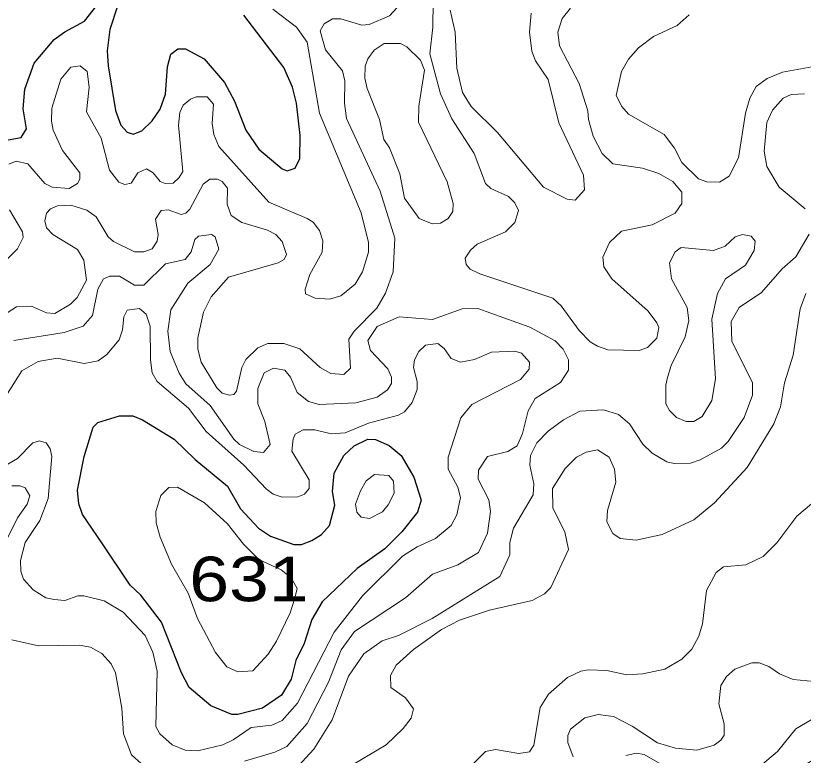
# Model space of a CAD drawing. Extents: x 577 to 602.9, y 7483.8 to 7511.6.
# Drawn here: x 580.472 to 581.887, y 7492.8 to 7494.128 of the extents above; entities that cross this region are included whole.
import ezdxf
from ezdxf.enums import TextEntityAlignment as Align

# ---------------------------------------------------------------- set-up
doc = ezdxf.new("R2010")
doc.units = 0
doc.header["$LTSCALE"] = 0.032
doc.layers.add('1', color=7, linetype='Continuous', lineweight=25)
doc.layers.add('2', color=7, linetype='Continuous', lineweight=13)
doc.layers.add('61', color=7, linetype='Continuous')

msp = doc.modelspace()

# ---------------------------------------------------------------- linework, layer by layer
at = {"layer": '1'}
for points in [[(580.4585, 7493.9055), (580.4823, 7493.9095), (580.4919, 7493.9254), (580.4855, 7493.9612), (580.4887, 7493.9962), (580.5054, 7494.0431), (580.5412, 7494.0853), (580.5603, 7494.0996), (580.596, 7494.1187), (580.6247, 7494.1552)], [(580.6549, 7494.1457), (580.6414, 7494.1035), (580.6366, 7494.0654), (580.6382, 7494.0383), (580.6517, 7493.958), (580.6612, 7493.9318), (580.6724, 7493.9191), (580.6835, 7493.9159), (580.6986, 7493.9214), (580.7177, 7493.9397), (580.732, 7493.9604), (580.7416, 7493.9874), (580.7447, 7494.0367), (580.7511, 7494.059), (580.7638, 7494.0686), (580.7773, 7494.0686), (580.8107, 7494.0511), (580.8473, 7494.0081), (580.8656, 7493.9747), (580.8855, 7493.923)], [(580.8855, 7493.923), (580.9093, 7493.8888), (580.9507, 7493.8531), (580.9602, 7493.8499), (580.9745, 7493.8547), (580.9825, 7493.8721), (580.9833, 7493.9135), (580.9769, 7493.9715), (580.9698, 7494.0002), (580.9539, 7494.0352), (580.8823, 7494.129)]]:
    msp.add_lwpolyline(points, dxfattribs=at)
msp.add_lwpolyline([(580.627, 7493.1818), (580.5921, 7493.2328), (580.5857, 7493.2519), (580.5833, 7493.2766), (580.5952, 7493.337), (580.6112, 7493.3895), (580.6199, 7493.3982), (580.6589, 7493.4101), (580.6827, 7493.4101), (580.7002, 7493.403), (580.7567, 7493.368), (580.7948, 7493.3314), (580.8529, 7493.2837), (580.8759, 7493.2432), (580.9085, 7493.2082), (580.93, 7493.1939), (580.9722, 7493.1788), (580.9857, 7493.1788), (581.004, 7493.1859), (581.0215, 7493.197), (581.0358, 7493.2129), (581.0453, 7493.2495), (581.0413, 7493.2742), (581.0445, 7493.3068), (581.062, 7493.3386), (581.0803, 7493.3561), (581.105, 7493.368), (581.1185, 7493.3672), (581.1431, 7493.3569), (581.1646, 7493.3386), (581.1877, 7493.2996), (581.2004, 7493.2583), (581.194, 7493.2368), (581.1662, 7493.2018), (581.1352, 7493.1708), (581.0859, 7493.1358), (581.0231, 7493.0762), (581.004, 7493.0444), (580.9904, 7493.0014), (580.9753, 7492.9704), (580.9674, 7492.937), (580.9499, 7492.9084), (580.9157, 7492.8853), (580.8712, 7492.8734), (580.8608, 7492.8734), (580.8227, 7492.8893), (580.7837, 7492.9219), (580.7702, 7492.9482), (580.7344, 7493.0396), (580.697, 7493.0881), (580.6779, 7493.1056)], close=True, dxfattribs=at)
at = {"layer": '2'}
for points in [[(581.4691, 7494.1417), (581.454, 7494.1234), (581.4461, 7494.0988), (581.4493, 7494.0741), (581.4843, 7494.0065), (581.5002, 7493.9572), (581.501, 7493.9421), (581.5097, 7493.9119), (581.5256, 7493.8809), (581.5447, 7493.8626), (581.598, 7493.8547), (581.6274, 7493.8451), (581.6528, 7493.8308), (581.6687, 7493.8117), (581.6687, 7493.791), (581.6568, 7493.7735), (581.6155, 7493.7529), (581.5606, 7493.7417), (581.5391, 7493.7211), (581.5272, 7493.6948), (581.5288, 7493.6773), (581.5431, 7493.6559), (581.6083, 7493.5978), (581.6242, 7493.5771), (581.6274, 7493.5684), (581.6242, 7493.5493), (581.6075, 7493.5326), (581.5924, 7493.527), (581.5359, 7493.5286), (581.5177, 7493.535), (581.5041, 7493.5429), (581.4843, 7493.5628), (581.4524, 7493.6074), (581.4373, 7493.6209), (581.3061, 7493.6646), (581.2886, 7493.6734), (581.2815, 7493.6813), (581.2799, 7493.6932), (581.2894, 7493.7075), (581.3014, 7493.7179), (581.3523, 7493.7401), (581.369, 7493.7568), (581.3753, 7493.7783), (581.369, 7493.7926), (581.3578, 7493.8038), (581.326, 7493.8181), (581.3165, 7493.8268), (581.2958, 7493.8809), (581.256, 7493.9429), (581.2354, 7493.9882), (581.2163, 7494.0598), (581.2218, 7494.1075), (581.2226, 7494.2006)], [(581.1574, 7494.1433), (581.1439, 7494.1282), (581.1073, 7494.1123), (581.0938, 7494.1115), (581.0564, 7494.1226), (581.0413, 7494.1226), (581.0262, 7494.1139), (581.0191, 7494.1012), (581.0286, 7494.067), (581.0596, 7494.0296), (581.0636, 7494.0113), (581.0628, 7493.9715), (581.0668, 7493.9437), (581.1272, 7493.8133), (581.1535, 7493.729), (581.1503, 7493.6686), (581.1368, 7493.6304), (581.1209, 7493.6034), (581.0803, 7493.562), (581.0708, 7493.5477), (581.0739, 7493.4952), (581.062, 7493.4841), (581.0382, 7493.4857), (581.0191, 7493.4968), (580.9825, 7493.5302), (580.9539, 7493.5398), (580.9252, 7493.5398), (580.907, 7493.5318), (580.8855, 7493.5111), (580.8783, 7493.4968), (580.8688, 7493.4539), (580.864, 7493.4483), (580.8561, 7493.4467), (580.8433, 7493.4507), (580.8338, 7493.4602), (580.8052, 7493.5064), (580.7996, 7493.5294), (580.7996, 7493.5501), (580.8099, 7493.5962), (580.8235, 7493.6233), (580.8545, 7493.659), (580.9435, 7493.6845), (580.9547, 7493.6908), (580.9586, 7493.6996), (580.9507, 7493.7227), (580.9396, 7493.7354), (580.9245, 7493.7433), (580.8783, 7493.7568), (580.8592, 7493.7696), (580.8521, 7493.7902), (580.8529, 7493.8189), (580.8433, 7493.8308), (580.8346, 7493.8348), (580.8211, 7493.8348), (580.8091, 7493.826), (580.7853, 7493.7807), (580.7781, 7493.7735), (580.7694, 7493.7712), (580.7463, 7493.7799), (580.7336, 7493.7783), (580.7233, 7493.7632), (580.728, 7493.7354), (580.7265, 7493.7234), (580.7177, 7493.7099), (580.7026, 7493.7044), (580.6859, 7493.7044), (580.6477, 7493.7227), (580.6382, 7493.7314), (580.6167, 7493.7672), (580.6, 7493.7791), (580.5714, 7493.7879), (580.5475, 7493.7871), (580.5348, 7493.7815), (580.5277, 7493.7735), (580.5245, 7493.76), (580.5277, 7493.7473), (580.5388, 7493.7354), (580.5833, 7493.7083), (580.5945, 7493.6893), (580.5992, 7493.6535), (580.5825, 7493.6225), (580.5706, 7493.6105), (580.5428, 7493.5938), (580.5277, 7493.5946), (580.5006, 7493.6066), (580.4736, 7493.6058), (580.4314, 7493.5787)], [(580.934, 7494.1401), (580.9769, 7494.1075), (580.996, 7494.0805), (581.0183, 7493.9533), (581.093, 7493.7743), (581.1058, 7493.7211), (581.1058, 7493.7036), (581.0954, 7493.6686), (581.0819, 7493.6463), (581.0564, 7493.6256), (581.0358, 7493.6193), (581.0103, 7493.6209), (580.9928, 7493.6288), (580.992, 7493.6376), (581.0008, 7493.6638)], [(581.3984, 7494.133), (581.3952, 7494.0988), (581.3992, 7494.0646), (581.4063, 7494.0471), (581.4286, 7494.0137), (581.4477, 7493.9358), (581.4922, 7493.8419), (581.4938, 7493.8157), (581.4771, 7493.7974), (581.4628, 7493.799), (581.4206, 7493.8205), (581.3379, 7493.9183), (581.2902, 7493.9652), (581.2751, 7493.9906), (581.2648, 7494.0344), (581.2616, 7494.0988), (581.2529, 7494.1385)], [(581.9089, 7494.0375), (581.85, 7494.0272), (581.8222, 7494.0153), (581.8023, 7494.001), (581.7912, 7493.9803), (581.7832, 7493.9533), (581.7705, 7493.8729), (581.7538, 7493.8403), (581.7363, 7493.8292), (581.7141, 7493.83), (581.699, 7493.8356), (581.6687, 7493.865), (581.656, 7493.8904), (581.6369, 7493.9151), (581.5733, 7493.9517), (581.5614, 7493.9652), (581.551, 7493.9851), (581.5606, 7494.028), (581.5733, 7494.0503), (581.5908, 7494.0709), (581.6178, 7494.0908), (581.6608, 7494.1107), (581.6823, 7494.1298)], [(581.0008, 7493.6638), (581.0231, 7493.7036), (581.0238, 7493.7242), (581.0183, 7493.7425), (581.0064, 7493.7576), (580.996, 7493.764), (580.9268, 7493.7934), (580.837, 7493.8936), (580.8282, 7493.9151), (580.8251, 7493.935), (580.8274, 7493.9692), (580.8163, 7493.9827), (580.7964, 7493.9827), (580.7861, 7493.9787), (580.7734, 7493.9676), (580.767, 7493.9548), (580.7646, 7493.9318), (580.7726, 7493.8483), (580.7662, 7493.838), (580.7551, 7493.8276), (580.7408, 7493.8268), (580.732, 7493.8308), (580.7193, 7493.8459), (580.7074, 7493.8531), (580.6915, 7493.8459), (580.6795, 7493.8276), (580.6684, 7493.8252), (580.6573, 7493.8292), (580.6406, 7493.8507), (580.6255, 7493.9087), (580.5992, 7493.9556), (580.604, 7494.0002), (580.6008, 7494.028), (580.5881, 7494.0383), (580.5714, 7494.036), (580.5531, 7494.0145), (580.5372, 7493.962), (580.5364, 7493.9389), (580.5396, 7493.923), (580.5563, 7493.8865), (580.5873, 7493.8459), (580.5873, 7493.8348), (580.5833, 7493.8268), (580.5682, 7493.8181), (580.538, 7493.8205), (580.5245, 7493.8268), (580.4943, 7493.8626), (580.4728, 7493.8674), (580.4601, 7493.8618)], [(581.8906, 7493.7815), (581.8437, 7493.8205), (581.8214, 7493.8578), (581.8166, 7493.8849), (581.8214, 7493.9366), (581.8317, 7493.9588), (581.8508, 7493.9803), (581.8651, 7493.9867), (581.889, 7493.9882)], [(580.4609, 7493.7799), (580.4847, 7493.7401), (580.4855, 7493.7298), (580.4752, 7493.7099), (580.4529, 7493.6869)], [(580.4688, 7493.5453), (580.5595, 7493.5596), (580.5937, 7493.5708), (580.6104, 7493.5899), (580.6199, 7493.6376), (580.6302, 7493.6559), (580.6414, 7493.6606), (580.6589, 7493.6606), (580.6859, 7493.6447), (580.7026, 7493.6447), (580.7416, 7493.6829), (580.7765, 7493.6908), (580.7877, 7493.7044), (580.794, 7493.7266), (580.8004, 7493.7322), (580.8243, 7493.7354), (580.8306, 7493.7314), (580.837, 7493.7091), (580.8219, 7493.6813), (580.7813, 7493.6479), (580.7511, 7493.6002), (580.7455, 7493.562), (580.7495, 7493.5255), (580.7662, 7493.4865), (580.7781, 7493.4674), (580.8219, 7493.4284), (580.864, 7493.368), (580.8744, 7493.3585), (580.8998, 7493.3457), (580.9173, 7493.3442), (580.9292, 7493.3585), (580.9197, 7493.3998), (580.907, 7493.4316), (580.907, 7493.4587), (580.9189, 7493.4873), (580.9356, 7493.4952), (580.9555, 7493.4921), (580.9658, 7493.4793), (580.9777, 7493.4515), (580.9984, 7493.4356), (581.0175, 7493.43), (581.0835, 7493.4332), (581.1217, 7493.4435), (581.1399, 7493.4563), (581.1471, 7493.4682), (581.1471, 7493.4793), (581.1407, 7493.4944), (581.1097, 7493.527), (581.105, 7493.5453), (581.1217, 7493.57), (581.1614, 7493.5875), (581.2211, 7493.5827), (581.2743, 7493.6018), (581.3022, 7493.6026), (581.396, 7493.5692), (581.4413, 7493.5445), (581.4556, 7493.5294), (581.4652, 7493.5103), (581.4652, 7493.4921), (581.4509, 7493.4698), (581.4055, 7493.4412), (581.3928, 7493.4189), (581.3825, 7493.3783), (581.3729, 7493.3561), (581.3562, 7493.3457), (581.3197, 7493.337), (581.3037, 7493.3123)], [(580.9515, 7492.7502), (581.0079, 7492.8114), (581.0405, 7492.8639), (581.07, 7492.9426), (581.0978, 7492.9823), (581.1304, 7493.0062), (581.1598, 7493.0157), (581.2203, 7493.046), (581.3419, 7493.1215), (581.3602, 7493.1605), (581.3602, 7493.1827), (581.3666, 7493.2082), (581.4016, 7493.2678), (581.4031, 7493.2877), (581.396, 7493.3211), (581.3968, 7493.3386), (581.4087, 7493.3616), (581.4286, 7493.3823), (581.4564, 7493.403), (581.4858, 7493.4181), (581.528, 7493.4205), (581.555, 7493.4125), (581.5749, 7493.3958), (581.5988, 7493.3593), (581.6155, 7493.3426), (581.6417, 7493.3275), (581.6552, 7493.3243), (581.6846, 7493.3251), (581.7021, 7493.3306), (581.7403, 7493.3521), (581.7522, 7493.364), (581.7809, 7493.407), (581.796, 7493.4467), (581.796, 7493.469), (581.7586, 7493.5437), (581.7578, 7493.5795), (581.7721, 7493.6042), (581.8119, 7493.6312), (581.8492, 7493.6741), (581.8739, 7493.6956), (581.8977, 7493.7362)], [(581.8532, 7493.469), (581.8691, 7493.5191), (581.8818, 7493.6018), (581.8914, 7493.6296)], [(580.4545, 7493.4451), (580.4831, 7493.4905), (580.5125, 7493.5072), (580.5467, 7493.5135), (580.5952, 7493.504), (580.6207, 7493.5088), (580.6358, 7493.5199), (580.6581, 7493.5461), (580.6644, 7493.5644), (580.6668, 7493.5875), (580.6724, 7493.5994), (580.6946, 7493.6026), (580.7066, 7493.5922), (580.7137, 7493.5708), (580.7145, 7493.5103), (580.7177, 7493.4873), (580.7265, 7493.4714), (580.7829, 7493.4237), (580.8147, 7493.3815), (580.8823, 7493.3211), (580.9221, 7493.2789), (580.9348, 7493.2694), (580.9507, 7493.2638), (580.9793, 7493.2646), (580.9912, 7493.2694), (580.9992, 7493.2797), (580.9992, 7493.2948), (580.9682, 7493.3465), (580.9706, 7493.3688), (580.9745, 7493.3768), (580.9889, 7493.3847), (581.0095, 7493.3847), (581.039, 7493.3775), (581.0644, 7493.3791), (581.1058, 7493.3966), (581.1598, 7493.4109), (581.171, 7493.4173), (581.1845, 7493.434), (581.1932, 7493.4571), (581.1932, 7493.4714), (581.1869, 7493.4968), (581.1884, 7493.5103), (581.1964, 7493.5255), (581.2083, 7493.5366), (581.2306, 7493.5398), (581.2417, 7493.531), (581.2544, 7493.5127), (581.2711, 7493.5064), (581.2966, 7493.5111), (581.3268, 7493.5239), (581.369, 7493.5262), (581.3809, 7493.5223), (581.3952, 7493.5064), (581.3944, 7493.4936), (581.3793, 7493.4754), (581.2918, 7493.43), (581.2719, 7493.4062), (581.2489, 7493.3354)], [(581.0358, 7492.7589), (581.1376, 7492.8193), (581.1686, 7492.8488), (581.1829, 7492.867), (581.1869, 7492.8837), (581.1725, 7492.9036), (581.1463, 7492.9219), (581.1455, 7492.9434), (581.1558, 7492.9625), (581.1869, 7492.9903), (581.237, 7493.0261), (581.2696, 7493.0428), (581.3236, 7493.0611), (581.4, 7493.0786), (581.4222, 7493.0905), (581.4334, 7493.1016), (581.4652, 7493.17), (581.4588, 7493.2018), (581.4373, 7493.244), (581.4365, 7493.2797), (581.4596, 7493.3155), (581.4795, 7493.3354), (581.497, 7493.3449), (581.5177, 7493.3489), (581.5383, 7493.3354), (581.5479, 7493.3139), (581.5503, 7493.2909), (581.5351, 7493.24), (581.5344, 7493.2193), (581.5447, 7493.1986), (581.5582, 7493.1899), (581.5868, 7493.1867), (581.6337, 7493.197), (581.6902, 7493.2233), (581.7276, 7493.2535), (581.7864, 7493.3171), (581.8341, 7493.3958), (581.8461, 7493.4261), (581.8532, 7493.469)], [(580.4895, 7493.1827), (580.5157, 7493.2217), (580.5308, 7493.2615), (580.5372, 7493.337), (580.534, 7493.3505), (580.5269, 7493.3616), (580.5149, 7493.3648), (580.503, 7493.3616), (580.4752, 7493.333), (580.4402, 7493.3131)], [(581.2489, 7493.3354), (581.2489, 7493.3139), (581.2664, 7493.2821), (581.2711, 7493.263), (581.2648, 7493.232), (581.2544, 7493.2129), (581.2266, 7493.1899), (581.1932, 7493.1748), (581.167, 7493.1581), (581.0954, 7493.0865), (581.0445, 7493.0213), (580.9785, 7492.8941), (580.9507, 7492.8631), (580.9324, 7492.8543), (580.895, 7492.8503), (580.8632, 7492.8281), (580.8441, 7492.8193), (580.7996, 7492.8082), (580.7765, 7492.8098), (580.7535, 7492.8193), (580.7312, 7492.8392), (580.7241, 7492.8519), (580.7265, 7492.9513), (580.7185, 7492.9855), (580.705, 7493.0157), (580.6652, 7493.0571), (580.631, 7493.0778), (580.5945, 7493.0865), (580.5841, 7493.0865), (580.5603, 7493.0786), (580.5412, 7493.0802), (580.5261, 7493.0833), (580.5038, 7493.0976), (580.4863, 7493.1167), (580.4815, 7493.131), (580.4807, 7493.1501), (580.4895, 7493.1827)], [(581.3037, 7493.3123), (581.303, 7493.2964), (581.322, 7493.2591), (581.3252, 7493.2384), (581.3197, 7493.1994), (581.3037, 7493.1644), (581.2664, 7493.1422), (581.2211, 7493.1255), (581.1725, 7493.0833), (581.0811, 7493.0229), (581.0572, 7492.9895), (581.0342, 7492.9315), (580.996, 7492.8575), (580.9594, 7492.8162), (580.938, 7492.8058), (580.8831, 7492.7899)], [(580.4497, 7493.1748), (580.4752, 7493.2265), (580.4927, 7493.2511), (580.4974, 7493.2662), (580.4895, 7493.2805), (580.4799, 7493.2845), (580.4656, 7493.2845)], [(581.9248, 7493.271), (581.8755, 7493.2296), (581.8397, 7493.1819), (581.815, 7493.1573), (581.784, 7493.1422), (581.7435, 7493.139), (581.7308, 7493.1287), (581.7133, 7493.0961), (581.7061, 7493.0364), (581.6997, 7493.0142), (581.687, 7492.9911), (581.6687, 7492.9728), (581.6385, 7492.9553), (581.5988, 7492.9466), (581.5701, 7492.945), (581.5344, 7492.9529), (581.501, 7492.9537), (581.4874, 7492.9513), (581.4636, 7492.9402), (581.4294, 7492.91), (581.4143, 7492.8861), (581.4031, 7492.8185), (581.3952, 7492.8066), (581.3761, 7492.8034), (581.334, 7492.8106), (581.3165, 7492.8074), (581.2918, 7492.7828)], [(580.7153, 7492.77), (580.6803, 7492.801), (580.666, 7492.8392), (580.6628, 7492.8853), (580.6517, 7492.9482), (580.6438, 7492.9649), (580.6271, 7492.9831), (580.6064, 7492.9943), (580.5865, 7492.9982), (580.5133, 7492.9967), (580.4656, 7493.0078)], [(581.9065, 7492.933), (581.8691, 7492.9362), (581.8445, 7492.9466), (581.8254, 7492.9601), (581.8079, 7492.9664), (581.7944, 7492.9664), (581.7642, 7492.9553), (581.749, 7492.9418), (581.7387, 7492.9259), (581.7355, 7492.8925), (581.7451, 7492.8567), (581.7451, 7492.8368), (581.7387, 7492.8273), (581.7268, 7492.8185), (581.6958, 7492.8098), (581.6576, 7492.813), (581.625, 7492.8225), (581.5797, 7492.8527), (581.5463, 7492.8702), (581.5184, 7492.8734), (581.4946, 7492.8678), (581.4691, 7492.8472), (581.4644, 7492.836), (581.4644, 7492.8233), (581.4739, 7492.7979)], [(581.8103, 7492.7812), (581.8405, 7492.8074), (581.8739, 7492.848), (581.9319, 7492.8822), (581.9486, 7492.8877), (581.9733, 7492.8845), (581.9852, 7492.8726), (581.9868, 7492.8575), (581.9796, 7492.8456), (581.9542, 7492.8225), (581.8874, 7492.7812)], [(581.5685, 7492.8003), (581.5876, 7492.8042), (581.6011, 7492.8018), (581.6775, 7492.7581)]]:
    msp.add_lwpolyline(points, dxfattribs=at)
for points in [[(581.2067, 7494.0304), (581.1996, 7494.0487), (581.1749, 7494.0725), (581.1638, 7494.0781), (581.1344, 7494.0781), (581.1161, 7494.0662), (581.105, 7494.0511), (581.1002, 7494.0375), (581.0994, 7494.0161), (581.1034, 7493.9978), (581.1256, 7493.9421), (581.1336, 7493.9063), (581.1439, 7493.8912), (581.1622, 7493.8443), (581.171, 7493.8006), (581.1972, 7493.764), (581.2203, 7493.7545), (581.2354, 7493.7561), (581.2489, 7493.764), (581.2576, 7493.7767), (581.2584, 7493.791), (581.2473, 7493.83), (581.1956, 7493.9374), (581.1964, 7493.966)], [(581.765, 7493.7314), (581.7777, 7493.7354), (581.7936, 7493.7322), (581.8007, 7493.7234), (581.7991, 7493.7068), (581.7832, 7493.6805), (581.7475, 7493.6559), (581.7331, 7493.6296), (581.7228, 7493.5835), (581.7292, 7493.4761), (581.7228, 7493.4372), (581.7053, 7493.4086), (581.6902, 7493.3998), (581.6767, 7493.3998), (581.6592, 7493.407), (581.6465, 7493.4197), (581.6401, 7493.4316), (581.6401, 7493.465), (581.6433, 7493.4785), (581.6497, 7493.5), (581.6751, 7493.5517), (581.6815, 7493.5811), (581.6783, 7493.6042), (581.6504, 7493.6559), (581.6465, 7493.6845), (581.6568, 7493.7044), (581.6679, 7493.7123), (581.726, 7493.7068), (581.7467, 7493.7147)], [(581.0914, 7493.275), (581.0827, 7493.2511), (581.0851, 7493.2368), (581.093, 7493.2281), (581.1081, 7493.2257), (581.1312, 7493.2376), (581.1415, 7493.2503), (581.1519, 7493.271), (581.1511, 7493.2925), (581.1423, 7493.3028), (581.1169, 7493.3044), (581.1018, 7493.2933)], [(580.9738, 7493.0825), (580.9777, 7493.1), (580.9674, 7493.1191), (580.9491, 7493.1334), (580.9093, 7493.1517), (580.8815, 7493.1795), (580.8529, 7493.2161), (580.8115, 7493.2535), (580.763, 7493.2821), (580.7471, 7493.2813), (580.7328, 7493.267), (580.7241, 7493.2384), (580.7249, 7493.2177), (580.732, 7493.1923), (580.7519, 7493.1438), (580.7821, 7493.0913), (580.7988, 7493.046), (580.8314, 7492.9847), (580.8513, 7492.9593), (580.8712, 7492.9505), (580.8982, 7492.9521), (580.9259, 7492.982), (580.941, 7493.0055), (580.9651, 7493.056)]]:
    msp.add_lwpolyline(points, close=True, dxfattribs=at)

# ---------------------------------------------------------------- texts
at = {"layer": '61', "width": 1.2}
msp.add_text('631', height=0.08, dxfattribs=at).set_placement((580.8912, 7493.077), align=Align.CENTER)

doc.saveas('drawing.dxf')
